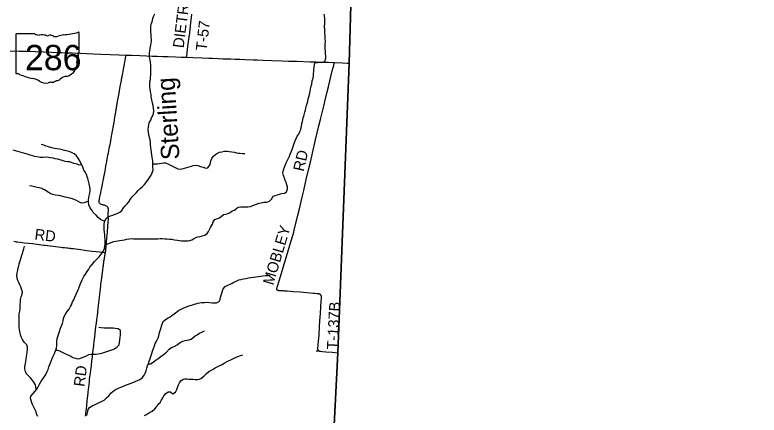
# Model space of a CAD drawing. Extents: x 1451455 to 1749751, y 218250 to 574981.
# Drawn here: x 1571052 to 1591490, y 395415 to 406413 of the extents above; entities that cross this region are included whole.
import ezdxf

# ---------------------------------------------------------------- set-up
doc = ezdxf.new("R2010")
doc.units = 0
for name, color, linetype in [('GM_X_Adjacent_County', 7, 'Continuous'), ('GM_X_County', 7, 'Continuous'), ('GM_X_Major_River', 7, 'Continuous'), ('GM_X_Major_River_Text', 7, 'Continuous'), ('GM_X_Minor_River', 7, 'Continuous'), ('GM_X_State_Location', 7, 'Continuous'), ('GM_X_State_Route', 7, 'Continuous'), ('GM_X_State_Shield', 7, 'Continuous'), ('GM_X_Township', 7, 'Continuous'), ('GM_X_Township_Road', 7, 'Continuous'), ('GM_X_Township_Road_Text', 7, 'Continuous'), ('GM_X_Township_ROW', 7, 'Continuous')]:
    doc.layers.add(name, color=color, linetype=linetype)

msp = doc.modelspace()

# ---------------------------------------------------------------- linework, layer by layer
at = {"layer": 'GM_X_Adjacent_County'}
msp.add_lwpolyline([(1593113, 374425), (1589266, 374523), (1588677, 374545), (1587643, 374584), (1581292, 374793), (1580571, 374820), (1580347, 374828), (1578669, 374917), (1578743, 375741), (1578750, 375835), (1579198, 381778), (1579591, 387224), (1579618, 387771), (1579637, 388893), (1579705, 392782), (1579924, 397127), (1580230, 405084), (1580380, 410197), (1580442, 412790), (1580491, 414838), (1580602, 418918), (1580746, 423359)], dxfattribs=at)
at = {"layer": 'GM_X_County'}
msp.add_lwpolyline([(1593113, 374425), (1589266, 374523), (1588677, 374545), (1587643, 374584), (1581292, 374793), (1580571, 374820), (1580347, 374828), (1578669, 374917), (1578743, 375741), (1578750, 375835), (1579198, 381778), (1579591, 387224), (1579618, 387771), (1579637, 388893), (1579705, 392782), (1579924, 397127), (1580230, 405084), (1580380, 410197), (1580442, 412790), (1580491, 414838), (1580602, 418918), (1580746, 423359)], dxfattribs=at)
at = {"layer": 'GM_X_Major_River'}
for points in [[(1574230, 401346), (1574277, 401410), (1574330, 401465), (1574385, 401526), (1574434, 401583), (1574483, 401636), (1574554, 401699), (1574609, 401756), (1574672, 401833), (1574719, 401898), (1574758, 401953), (1574799, 402009), (1574824, 402068), (1574848, 402158), (1574841, 402224), (1574837, 402316), (1574836, 402390), (1574827, 402449), (1574818, 402501), (1574811, 402555), (1574803, 402639), (1574790, 402705), (1574783, 402761), (1574776, 402848), (1574773, 402900), (1574763, 402976), (1574750, 403044), (1574730, 403125), (1574721, 403191), (1574716, 403261), (1574717, 403335), (1574728, 403389), (1574741, 403447), (1574781, 403516), (1574804, 403580), (1574833, 403633), (1574854, 403695), (1574867, 403772), (1574863, 403855), (1574852, 403921), (1574831, 403991), (1574820, 404045), (1574805, 404112), (1574798, 404166), (1574792, 404226), (1574779, 404302), (1574770, 404376), (1574757, 404435), (1574755, 404499), (1574762, 404571), (1574773, 404633), (1574780, 404700), (1574783, 404758), (1574784, 404814), (1574788, 404884), (1574789, 404960), (1574789, 405043), (1574778, 405117), (1574769, 405177), (1574752, 405249), (1574746, 405315), (1574747, 405369), (1574756, 405427), (1574771, 405501), (1574784, 405577), (1574799, 405633), (1574808, 405691), (1574801, 405747), (1574797, 405821), (1574792, 405873), (1574785, 405939), (1574785, 406031), (1574785, 406081), (1574795, 406153), (1574820, 406223), (1574838, 406310), (1574857, 406364), (1574894, 406437)], [(1571682, 395380), (1571649, 395445), (1571634, 395503), (1571604, 395578), (1571561, 395652), (1571534, 395705), (1571515, 395755), (1571496, 395821), (1571485, 395872), (1571492, 395933), (1571554, 396012), (1571611, 396069), (1571652, 396129), (1571689, 396192), (1571732, 396269), (1571769, 396328), (1571802, 396384), (1571845, 396449), (1571886, 396508), (1571919, 396564), (1571942, 396617), (1571967, 396673), (1571988, 396745), (1572011, 396810), (1572045, 396894), (1572074, 396967), (1572103, 397036), (1572136, 397108), (1572168, 397179), (1572193, 397253), (1572204, 397331), (1572206, 397449), (1572211, 397509), (1572227, 397578), (1572246, 397632), (1572277, 397711), (1572308, 397801), (1572336, 397872), (1572359, 397934), (1572376, 398002), (1572389, 398066), (1572404, 398127), (1572439, 398193), (1572488, 398260), (1572540, 398331), (1572583, 398398), (1572608, 398450), (1572633, 398527), (1572672, 398585), (1572697, 398654), (1572733, 398738), (1572768, 398823), (1572806, 398904), (1572847, 399002), (1572873, 399069), (1572898, 399129), (1572949, 399222), (1572992, 399291), (1573034, 399361), (1573081, 399430), (1573114, 399483), (1573175, 399556), (1573240, 399633), (1573303, 399702), (1573362, 399767), (1573420, 399842), (1573477, 399915), (1573512, 399992), (1573525, 400058), (1573532, 400112), (1573534, 400186), (1573529, 400240), (1573524, 400312), (1573519, 400374), (1573512, 400435), (1573506, 400511), (1573503, 400563), (1573500, 400613), (1573501, 400669), (1573526, 400742), (1573551, 400808), (1573616, 400863), (1573682, 400888), (1573743, 400907), (1573809, 400934), (1573863, 400951), (1573936, 400993), (1573989, 401038), (1574038, 401108), (1574085, 401163), (1574132, 401224), (1574181, 401279), (1574230, 401346)]]:
    msp.add_lwpolyline(points, dxfattribs=at)
at = {"layer": 'GM_X_Minor_River'}
for points in [[(1578315, 401483), (1578380, 401502), (1578456, 401517), (1578512, 401554), (1578539, 401630), (1578538, 401690), (1578523, 401747), (1578502, 401811), (1578478, 401865), (1578459, 401922), (1578426, 402000), (1578413, 402077), (1578426, 402158), (1578457, 402228), (1578488, 402304), (1578515, 402370), (1578548, 402435), (1578593, 402529), (1578616, 402589), (1578643, 402648), (1578667, 402714), (1578696, 402796), (1578723, 402874), (1578742, 402930), (1578773, 403013), (1578802, 403077), (1578849, 403136), (1578880, 403204), (1578904, 403266), (1578924, 403354), (1578935, 403424), (1578947, 403486), (1578973, 403580), (1578987, 403633), (1579017, 403739), (1579029, 403791), (1579046, 403847), (1579061, 403925), (1579076, 403981), (1579093, 404041), (1579107, 404105), (1579120, 404157), (1579139, 404226), (1579158, 404304), (1579173, 404382), (1579190, 404454), (1579203, 404512), (1579220, 404596), (1579241, 404670), (1579250, 404740), (1579254, 404798), (1579261, 404858), (1579266, 404914), (1579273, 404984), (1579280, 405038), (1579292, 405100), (1579358, 405107), (1579430, 405112), (1579504, 405109), (1579561, 405136), (1579588, 405226), (1579589, 405278), (1579583, 405342), (1579580, 405417), (1579575, 405477), (1579574, 405555), (1579577, 405613), (1579578, 405675), (1579577, 405755), (1579572, 405835), (1579565, 405924), (1579560, 406020), (1579559, 406086), (1579561, 406188), (1579566, 406254), (1579564, 406320), (1579557, 406380), (1579548, 406435)], [(1573523, 400733), (1573400, 400790), (1573339, 400845), (1573280, 400906), (1573205, 400982), (1573170, 401036), (1573115, 401115), (1573083, 401190), (1573070, 401262), (1573071, 401334), (1573089, 401442), (1573112, 401513), (1573119, 401565), (1573118, 401625), (1573107, 401689), (1573092, 401774), (1573071, 401844), (1573053, 401914), (1573039, 401965), (1573015, 402031), (1572991, 402081), (1572947, 402150), (1572918, 402225), (1572833, 402402), (1572790, 402473), (1572745, 402538), (1572684, 402596), (1572611, 402634), (1572538, 402655), (1572418, 402689), (1572347, 402702), (1572275, 402719), (1572203, 402730), (1572138, 402745), (1572068, 402760), (1571979, 402786), (1571913, 402809), (1571843, 402834), (1571778, 402851)], [(1572881, 402303), (1572815, 402286), (1572758, 402309), (1572672, 402333), (1572608, 402354), (1572549, 402373), (1572495, 402379), (1572435, 402388), (1572378, 402403), (1572227, 402444), (1572155, 402461), (1572103, 402476), (1572034, 402489), (1571972, 402498), (1571912, 402501), (1571826, 402498), (1571746, 402496), (1571666, 402509), (1571593, 402524), (1571541, 402537), (1571468, 402562), (1571386, 402587), (1571324, 402604), (1571257, 402623), (1571201, 402640), (1571134, 402659), (1571068, 402678), (1571008, 402697)], [(1574837, 402320), (1574881, 402319), (1574957, 402318), (1575025, 402327), (1575077, 402334), (1575139, 402347), (1575191, 402348), (1575268, 402315), (1575325, 402282), (1575476, 402208), (1575528, 402185), (1575589, 402174), (1575645, 402183), (1575706, 402200), (1575774, 402219), (1575842, 402240), (1575898, 402259), (1575948, 402272), (1576009, 402281), (1576072, 402274), (1576152, 402249), (1576219, 402226), (1576297, 402202), (1576349, 402206), (1576414, 402305), (1576434, 402398), (1576459, 402464), (1576504, 402533), (1576559, 402580), (1576613, 402614), (1576673, 402637), (1576736, 402652), (1576812, 402664), (1576880, 402665), (1576939, 402662), (1577011, 402651), (1577081, 402636), (1577135, 402623), (1577186, 402614), (1577240, 402610), (1577302, 402605), (1577370, 402603)], [(1573070, 401284), (1573020, 401277), (1572952, 401252), (1572882, 401243), (1572806, 401274), (1572743, 401309), (1572684, 401338), (1572610, 401363), (1572553, 401378), (1572489, 401393), (1572437, 401404), (1572365, 401419), (1572308, 401436), (1572248, 401449), (1572170, 401460), (1572085, 401478), (1572025, 401505), (1571968, 401538), (1571861, 401607), (1571788, 401642), (1571722, 401662), (1571665, 401672), (1571595, 401690), (1571521, 401703), (1571452, 401712)], [(1573530, 400095), (1573574, 400111), (1573631, 400132), (1573695, 400159), (1573769, 400182), (1573825, 400195), (1573875, 400206), (1573925, 400212), (1573997, 400223), (1574062, 400236), (1574126, 400252), (1574204, 400263), (1574256, 400264), (1574310, 400262), (1574378, 400258), (1574429, 400256), (1574481, 400255), (1574543, 400256), (1574619, 400257), (1574677, 400258), (1574743, 400261), (1574801, 400260), (1574867, 400261), (1574919, 400262), (1574975, 400263), (1575041, 400264), (1575099, 400265), (1575168, 400262), (1575226, 400259), (1575302, 400254), (1575358, 400247), (1575432, 400234), (1575517, 400218), (1575573, 400211), (1575631, 400206), (1575693, 400201), (1575747, 400202), (1575799, 400206), (1575857, 400213), (1575909, 400228), (1575961, 400255), (1576024, 400300), (1576078, 400317), (1576134, 400324), (1576206, 400339), (1576265, 400358), (1576331, 400401), (1576372, 400459), (1576399, 400516), (1576428, 400574), (1576479, 400661), (1576498, 400723), (1576545, 400788), (1576612, 400817), (1576662, 400834), (1576712, 400865), (1576785, 400930), (1576839, 400939), (1576909, 400958), (1576960, 400987), (1577016, 401028), (1577079, 401051), (1577152, 401112), (1577206, 401131), (1577258, 401141), (1577326, 401142), (1577394, 401138), (1577450, 401140), (1577518, 401146), (1577570, 401166), (1577636, 401191), (1577691, 401216), (1577759, 401237), (1577819, 401252), (1577893, 401264), (1577975, 401271), (1578047, 401294), (1578098, 401351), (1578149, 401430), (1578315, 401483)], [(1571644, 396117), (1571632, 396132), (1571629, 396188), (1571618, 396251), (1571573, 396317), (1571519, 396390), (1571480, 396441), (1571423, 396498), (1571375, 396548), (1571343, 396611), (1571326, 396683), (1571323, 396733), (1571336, 396801), (1571351, 396875), (1571364, 396953), (1571375, 397030), (1571382, 397082), (1571393, 397140), (1571400, 397224), (1571397, 397282), (1571376, 397350), (1571310, 397421), (1571263, 397490), (1571234, 397551), (1571209, 397623), (1571196, 397677), (1571181, 397755), (1571174, 397828), (1571171, 397882), (1571166, 397942), (1571167, 397998), (1571168, 398066), (1571172, 398146), (1571174, 398200), (1571186, 398267), (1571193, 398331), (1571197, 398385), (1571201, 398465), (1571204, 398519), (1571205, 398593), (1571222, 398661), (1571249, 398736), (1571262, 398800), (1571235, 398875), (1571211, 398943), (1571189, 398997), (1571160, 399056), (1571135, 399116), (1571119, 399181), (1571106, 399261), (1571113, 399327), (1571130, 399398), (1571143, 399462), (1571156, 399520), (1571171, 399576), (1571188, 399628), (1571207, 399681), (1571228, 399749), (1571247, 399809), (1571270, 399880), (1571283, 399932), (1571297, 399986), (1571317, 400054)], [(1576776, 398882), (1576827, 398947), (1576903, 398990), (1576964, 399017), (1577016, 399038), (1577066, 399069), (1577143, 399108), (1577199, 399129), (1577257, 399146), (1577333, 399163), (1577395, 399170), (1577468, 399183), (1577536, 399196), (1577604, 399204), (1577668, 399211), (1577738, 399226), (1577802, 399233), (1577862, 399242), (1577932, 399249), (1577996, 399254), (1578066, 399257)], [(1573031, 395406), (1573046, 395480), (1573063, 395566), (1573104, 395629), (1573177, 395666), (1573235, 395699), (1573312, 395731), (1573364, 395763), (1573426, 395788), (1573501, 395828), (1573572, 395887), (1573629, 395946), (1573684, 396015), (1573752, 396076), (1573829, 396125), (1573881, 396150), (1573958, 396181), (1574012, 396206), (1574086, 396235), (1574141, 396254), (1574221, 396283), (1574291, 396313), (1574358, 396338), (1574416, 396365), (1574482, 396394), (1574555, 396445), (1574604, 396512), (1574629, 396564), (1574654, 396630), (1574677, 396709), (1574694, 396767), (1574717, 396837), (1574738, 396896), (1574757, 396948), (1574776, 397002), (1574797, 397053), (1574815, 397105), (1574834, 397169), (1574858, 397248), (1574887, 397322), (1574904, 397379), (1574933, 397433), (1574959, 397485), (1574984, 397540), (1575003, 397596), (1575026, 397682), (1575043, 397741), (1575062, 397799), (1575079, 397861), (1575094, 397914), (1575121, 397988), (1575186, 398043), (1575263, 398088), (1575315, 398115), (1575366, 398150), (1575422, 398197), (1575495, 398254), (1575556, 398295), (1575616, 398324), (1575673, 398353), (1575733, 398378), (1575807, 398409), (1575860, 398430), (1575910, 398439), (1575972, 398460), (1576022, 398474), (1576080, 398489), (1576132, 398500), (1576188, 398507), (1576262, 398514), (1576334, 398517), (1576394, 398512), (1576466, 398504), (1576526, 398500), (1576588, 398499), (1576664, 398537), (1576687, 398593), (1576700, 398653), (1576713, 398715), (1576732, 398768), (1576755, 398830), (1576776, 398882)], [(1572175, 397202), (1572211, 397199), (1572280, 397178), (1572383, 397128), (1572441, 397103), (1572520, 397064), (1572591, 397031), (1572647, 397002), (1572712, 396977), (1572766, 396966), (1572838, 396975), (1572904, 396996), (1572959, 397019), (1573017, 397048), (1573083, 397077), (1573142, 397092), (1573194, 397089), (1573267, 397090), (1573339, 397099), (1573394, 397110), (1573470, 397127), (1573522, 397142), (1573608, 397170), (1573663, 397191), (1573715, 397211), (1573785, 397237), (1573854, 397278), (1573913, 397351), (1573924, 397407), (1573931, 397477), (1573942, 397557), (1573949, 397613), (1573954, 397667), (1573955, 397743), (1573886, 397788), (1573804, 397797), (1573750, 397802), (1573686, 397801), (1573622, 397802), (1573565, 397801), (1573501, 397806), (1573425, 397813), (1573355, 397824)], [(1574714, 396828), (1574775, 396824), (1574850, 396874), (1574936, 396931), (1574991, 396968), (1575062, 397027), (1575120, 397070), (1575212, 397147), (1575287, 397227), (1575357, 397272), (1575430, 397297), (1575506, 397344), (1575563, 397389), (1575613, 397424), (1575668, 397447), (1575730, 397462), (1575784, 397473), (1575838, 397482), (1575896, 397502), (1575947, 397545), (1576000, 397590), (1576058, 397625), (1576123, 397666), (1576185, 397699), (1576257, 397728)], [(1574614, 395401), (1574669, 395436), (1574752, 395484), (1574818, 395527), (1574893, 395586), (1574952, 395653), (1574987, 395720), (1575042, 395766), (1575072, 395817), (1575114, 395894), (1575138, 395948), (1575193, 396013), (1575262, 396052), (1575326, 396055), (1575391, 396000), (1575461, 396045), (1575497, 396118), (1575519, 396176), (1575549, 396247), (1575573, 396299), (1575608, 396356), (1575671, 396407), (1575721, 396414), (1575773, 396412), (1575831, 396407), (1575885, 396402), (1575948, 396401), (1576002, 396398), (1576074, 396397), (1576126, 396406), (1576179, 396431), (1576248, 396496), (1576306, 396553), (1576381, 396610), (1576436, 396641), (1576500, 396676), (1576555, 396711), (1576611, 396744), (1576665, 396771), (1576726, 396800), (1576800, 396839), (1576863, 396878), (1576935, 396913), (1576986, 396938), (1577058, 396973), (1577129, 397008), (1577199, 397039), (1577251, 397054), (1577311, 397071)]]:
    msp.add_lwpolyline(points, dxfattribs=at)
at = {"layer": 'GM_X_State_Route'}
msp.add_lwpolyline([(1570918, 405429), (1571177, 405419), (1571363, 405413), (1571607, 405404), (1571838, 405396), (1572056, 405388), (1572199, 405383), (1572329, 405378), (1572461, 405374), (1572525, 405371), (1572632, 405367), (1572843, 405358), (1573023, 405351), (1573208, 405344), (1573409, 405336), (1573670, 405326), (1573903, 405318), (1574102, 405310), (1574261, 405305), (1574484, 405296), (1574664, 405289), (1574829, 405282), (1574957, 405277), (1575116, 405270), (1575263, 405266), (1575461, 405260), (1575619, 405254), (1575772, 405247), (1575780, 405247), (1575949, 405240), (1576197, 405231), (1576378, 405224), (1576482, 405220), (1576634, 405213), (1576763, 405209), (1576846, 405206), (1576978, 405202), (1577104, 405198), (1577228, 405193), (1577364, 405189), (1577597, 405180), (1577711, 405175), (1577867, 405170), (1578108, 405161), (1578388, 405151), (1578565, 405145), (1578805, 405137), (1579165, 405124), (1579312, 405120), (1579492, 405113), (1579657, 405109), (1579813, 405103), (1579821, 405103), (1580053, 405093), (1580175, 405086), (1580230, 405084)], dxfattribs=at)
at = {"layer": 'GM_X_State_Shield'}
for p, q in [((1572817, 405366), (1572817, 405918)), ((1571077, 405874), (1571077, 404817)), ((1571603, 405892), (1571094, 405892)), ((1572817, 405366), (1572817, 405366))]:
    msp.add_line(p, q, dxfattribs=at)
for centre, major_axis, start_param, end_param in [((1572197, 407333), (1845, 0), 4.814394, 5.042369), ((1572798, 405921), (19.4, 0), 6.141152, 7.989035), ((1571097, 405876), (20.2, 0), 1.712693, 3.28349), ((1571725, 406015), (196, 0), 4.042523, 4.731795), ((1571790, 405299), (702, 0), 1.404758, 1.657858), ((1571949, 405882), (56.4, 0), 3.836095, 5.185415), ((1572032, 405760), (117, 0), 0.950623, 2.079405), ((1572183, 405927), (141, 0), 4.081561, 5.145723), ((1572432, 405569), (371, 0), 1.699011, 2.107814), ((1572812, 405325), (30, 0), 1.883978, 3.671073), ((1572622, 405255), (180, 0), 5.934695, 6.695948), ((1572796, 405363), (20.7, 0), 5.05454, 6.418171), ((1572300, 405064), (462, 0), 5.101752, 6.440018), ((1572886, 405134), (131, 0), 2.387724, 3.262537), ((1571097, 404815), (20.3, 0), 3.00124, 4.508301), ((1571100, 404923), (155, 0), 4.665946, 4.897461), ((1571132, 404756), (56, 0), 0.519207, 1.627899), ((1571838, 405706), (1333, 0), 4.195997, 4.488961), ((1572495, 404521), (253, 0), 1.647645, 2.488434), ((1571441, 404343), (417, 0), 0.823519, 1.323587), ((1571892, 404751), (265, 0), 4.026481, 4.996735), ((1572045, 404386), (217, 0), 1.495662, 1.94098), ((1572064, 404672), (141, 0), 4.691044, 5.507374), ((1572192, 404570), (39.7, 0), 1.147584, 2.315152), ((1572175, 404715), (149, 0), 4.937069, 5.64225)]:
    msp.add_ellipse(centre, major_axis=major_axis, ratio=0.8, start_param=start_param, end_param=end_param, dxfattribs=at)
at = {"layer": 'GM_X_Township'}
msp.add_lwpolyline([(1560084, 391183), (1560611, 396564), (1561116, 401304), (1561586, 405939), (1562000, 409701), (1562129, 410880), (1562522, 414452), (1567474, 414060), (1573641, 413410), (1577383, 413049), (1580442, 412790), (1580380, 410197), (1580230, 405084), (1579924, 397127), (1579705, 392782)], dxfattribs=at)
at = {"layer": 'GM_X_Township_Road'}
for points in [[(1575772, 405247), (1575775, 405276), (1575785, 405367), (1575796, 405466), (1575822, 405677), (1575853, 405917), (1575886, 406201), (1575904, 406338), (1575915, 406429)], [(1573537, 399879), (1573540, 399893), (1573544, 399908), (1573546, 399924), (1573549, 399949), (1573554, 399990), (1573557, 400017), (1573558, 400034), (1573561, 400081), (1573565, 400134), (1573570, 400203), (1573573, 400243), (1573578, 400294), (1573583, 400349), (1573594, 400462), (1573599, 400509), (1573601, 400540), (1573608, 400622), (1573614, 400694), (1573618, 400745), (1573619, 400785), (1573619, 400814), (1573617, 400834), (1573615, 400855), (1573615, 400872), (1573615, 400908), (1573616, 400950), (1573619, 401047), (1573620, 401064), (1573620, 401076), (1573619, 401083), (1573617, 401096), (1573615, 401105), (1573611, 401115), (1573603, 401128), (1573594, 401139), (1573583, 401149), (1573566, 401160), (1573549, 401169), (1573530, 401176), (1573510, 401181), (1573490, 401186), (1573470, 401191), (1573446, 401197), (1573431, 401201), (1573416, 401208), (1573404, 401214), (1573392, 401222), (1573382, 401233), (1573374, 401243), (1573370, 401255), (1573367, 401268), (1573365, 401281), (1573366, 401294), (1573368, 401310), (1573370, 401322), (1573373, 401339), (1573379, 401369), (1573387, 401411), (1573404, 401486), (1573413, 401528), (1573425, 401584), (1573439, 401660), (1573456, 401752), (1573469, 401816), (1573483, 401887), (1573496, 401957), (1573511, 402033), (1573528, 402122), (1573541, 402192), (1573553, 402254), (1573577, 402382), (1573589, 402447), (1573609, 402557), (1573620, 402617), (1573632, 402682), (1573643, 402741), (1573653, 402791), (1573664, 402849), (1573675, 402910), (1573692, 403006), (1573705, 403079), (1573722, 403174), (1573738, 403265), (1573747, 403317), (1573774, 403459), (1573798, 403598), (1573823, 403740), (1573843, 403860), (1573873, 404034), (1573913, 404261), (1573947, 404448), (1573976, 404609), (1573991, 404690), (1574003, 404754), (1574022, 404864), (1574040, 404964), (1574059, 405062), (1574079, 405170), (1574088, 405207), (1574093, 405242), (1574097, 405265), (1574101, 405301), (1574102, 405310)], [(1579390, 397187), (1579387, 397191), (1579384, 397196), (1579382, 397201), (1579380, 397206), (1579378, 397213), (1579376, 397220), (1579375, 397227), (1579375, 397234), (1579375, 397240), (1579375, 397247), (1579383, 397336), (1579394, 397450), (1579404, 397614), (1579420, 397846), (1579430, 398003), (1579444, 398206), (1579457, 398386), (1579467, 398547), (1579472, 398615), (1579473, 398651), (1579474, 398660), (1579473, 398668), (1579472, 398674), (1579471, 398681), (1579469, 398687), (1579467, 398693), (1579465, 398699), (1579461, 398706), (1579456, 398713), (1579452, 398717), (1579447, 398722), (1579442, 398726), (1579436, 398730), (1579430, 398734), (1579425, 398737), (1579417, 398740), (1579410, 398742), (1579400, 398744), (1579391, 398746), (1579380, 398747), (1579363, 398749), (1579341, 398750), (1579292, 398753), (1579241, 398757), (1579163, 398763), (1579070, 398772), (1578883, 398790), (1578691, 398807), (1578529, 398820), (1578485, 398823), (1578455, 398825), (1578426, 398827), (1578397, 398829), (1578349, 398832), (1578326, 398833), (1578309, 398833), (1578298, 398834), (1578290, 398835), (1578283, 398837), (1578277, 398838), (1578272, 398840), (1578268, 398842), (1578264, 398845), (1578260, 398848), (1578256, 398852), (1578253, 398855), (1578250, 398859), (1578248, 398864), (1578246, 398868), (1578245, 398873), (1578244, 398878), (1578244, 398883), (1578245, 398890), (1578246, 398896), (1578248, 398906), (1578252, 398917), (1578266, 398962), (1578313, 399106), (1578347, 399223), (1578418, 399468), (1578482, 399682), (1578631, 400175), (1578699, 400408), (1578724, 400500), (1578823, 400905), (1578864, 401081), (1578938, 401400), (1578983, 401588), (1579055, 401888), (1579118, 402157), (1579166, 402368), (1579225, 402617), (1579309, 402981), (1579401, 403367), (1579445, 403542), (1579533, 403906), (1579565, 404036), (1579630, 404294), (1579664, 404438), (1579731, 404718), (1579769, 404871), (1579793, 404964), (1579808, 405026), (1579814, 405058), (1579819, 405087), (1579821, 405103)], [(1571026, 400194), (1571062, 400186), (1571087, 400181), (1571118, 400177), (1571209, 400165), (1571309, 400153), (1571425, 400139), (1571532, 400127), (1571666, 400110), (1571834, 400089), (1571892, 400082), (1571949, 400074), (1572024, 400065), (1572100, 400056), (1572252, 400038), (1572313, 400030), (1572364, 400024), (1572418, 400018), (1572477, 400010), (1572503, 400008), (1572541, 400003), (1572572, 399999), (1572602, 399995), (1572658, 399989), (1572729, 399980), (1572796, 399972), (1572860, 399964), (1572966, 399950), (1573032, 399942), (1573100, 399933), (1573172, 399923), (1573283, 399910), (1573375, 399899), (1573451, 399890), (1573525, 399881), (1573537, 399879)], [(1572994, 395385), (1572999, 395439), (1573004, 395488), (1573008, 395525), (1573015, 395587), (1573026, 395680), (1573039, 395795), (1573046, 395868), (1573056, 395958), (1573062, 396019), (1573066, 396057), (1573073, 396112), (1573082, 396195), (1573088, 396251), (1573099, 396342), (1573105, 396389), (1573114, 396463), (1573121, 396519), (1573127, 396563), (1573137, 396646), (1573145, 396706), (1573155, 396786), (1573169, 396901), (1573182, 397015), (1573197, 397145), (1573210, 397250), (1573222, 397347), (1573233, 397439), (1573247, 397562), (1573269, 397760), (1573278, 397837), (1573285, 397899), (1573290, 397940), (1573303, 398041), (1573317, 398150), (1573327, 398237), (1573340, 398357), (1573348, 398422), (1573358, 398510), (1573367, 398585), (1573373, 398639), (1573378, 398679), (1573383, 398718), (1573388, 398755), (1573393, 398797), (1573397, 398835), (1573400, 398859), (1573405, 398905), (1573410, 398953), (1573416, 399009), (1573424, 399070), (1573430, 399116), (1573440, 399199), (1573445, 399239), (1573451, 399284), (1573455, 399313), (1573467, 399415), (1573473, 399467), (1573477, 399497), (1573481, 399528), (1573485, 399553), (1573492, 399603), (1573498, 399647), (1573502, 399670), (1573509, 399716), (1573515, 399753), (1573520, 399777), (1573533, 399854), (1573537, 399879)]]:
    msp.add_lwpolyline(points, dxfattribs=at)
at = {"layer": 'GM_X_Township_ROW'}
for points in [[(1579323, 397184), (1579330, 397182), (1579338, 397181), (1579348, 397181), (1579358, 397181), (1579367, 397182), (1579376, 397183), (1579390, 397187)], [(1579390, 397187), (1579394, 397184), (1579399, 397181), (1579405, 397179), (1579411, 397176), (1579418, 397174), (1579424, 397173), (1579432, 397172), (1579448, 397170), (1579503, 397165), (1579592, 397158), (1579765, 397142), (1579924, 397127)]]:
    msp.add_lwpolyline(points, dxfattribs=at)

# ---------------------------------------------------------------- texts
at = {"layer": 'GM_X_Major_River_Text'}
msp.add_text('Sterling', height=500.1, rotation=93.4544, dxfattribs=at).set_placement((1575573, 402444))
at = {"layer": 'GM_X_State_Location'}
msp.add_text('286', height=1, rotation=0, dxfattribs=at).set_placement((1571574, 405203))
for s in ['s', 'r']:
    msp.add_text(s, height=1, dxfattribs=at).set_placement((1571927, 405275))
at = {"layer": 'GM_X_State_Shield'}
msp.add_text('286', height=696.1, dxfattribs=at).set_placement((1571328, 404892))
at = {"layer": 'GM_X_Township_Road_Text'}
for s, rotation, p in [('DIETRICK', 82.8021, (1575685, 405490)), ('T-57', 83.393, (1576315, 405414)), ('RD', 77.1518, (1578983, 402093)), ('MOBLEY', 73.377, (1578145, 398969)), ('RD', 353.174, (1571581, 400241)), ('T-137B', 86.9739, (1579918, 397210)), ('RD', 82.6354, (1572962, 396184))]:
    msp.add_text(s, height=300, rotation=rotation, dxfattribs=at).set_placement(p)

doc.saveas('drawing.dxf')
